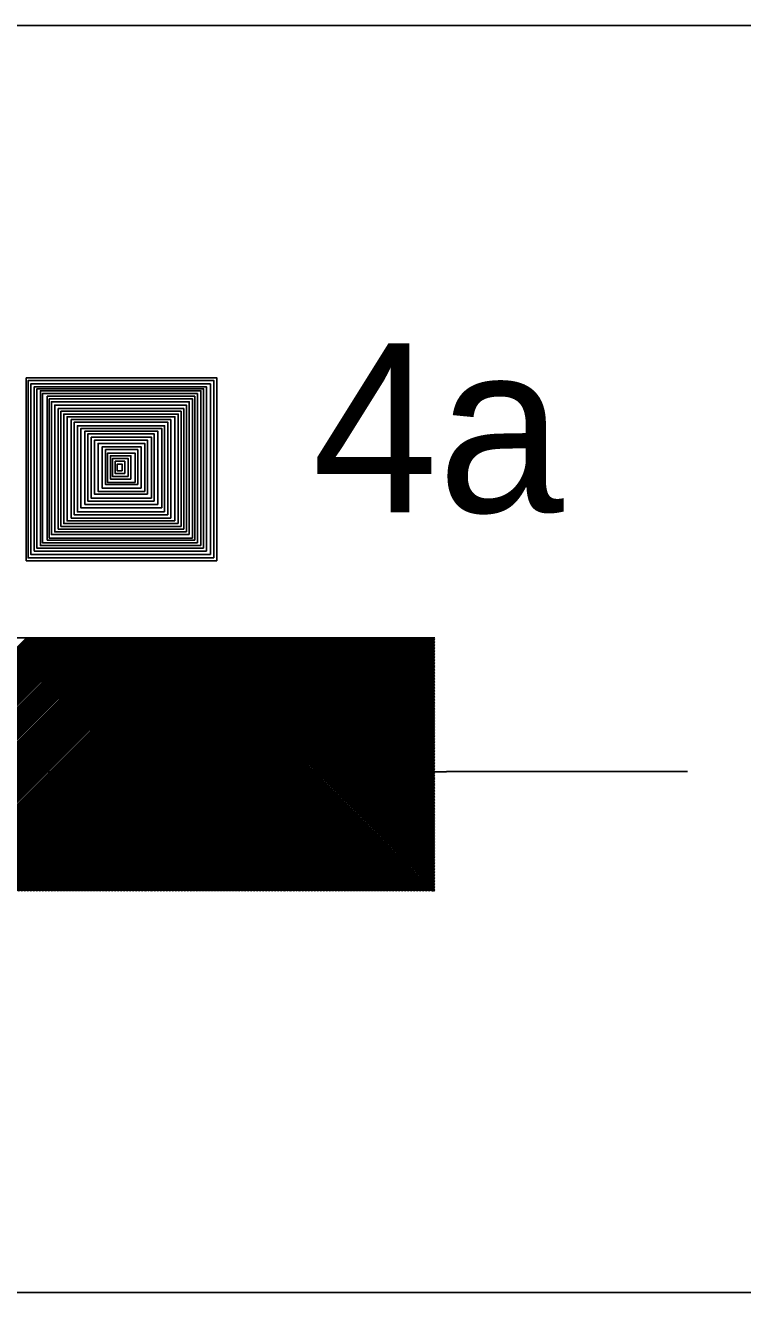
# Model space of a CAD drawing. Extents: x -28 to 822, y 61 to 665.
# Drawn here: x 100.81 to 109.29, y 321.74 to 336.74 of the extents above; entities that cross this region are included whole.
import ezdxf

# ---------------------------------------------------------------- set-up
doc = ezdxf.new("R2010")
doc.units = 0

# ---------------------------------------------------------------- blocks, each defined once
blk = doc.blocks.new('_X11')
for p, q in [((347.51, 431.55), (350.51, 434.55)), ((347.528, 431.55), (350.528, 434.55)), ((347.545, 431.55), (350.545, 434.55)), ((347.563, 431.55), (350.563, 434.55)), ((347.581, 431.55), (350.581, 434.55)), ((347.598, 431.55), (350.598, 434.55)), ((347.616, 431.55), (350.616, 434.55)), ((347.634, 431.55), (350.634, 434.55)), ((347.651, 431.55), (350.651, 434.55)), ((347.669, 431.55), (350.669, 434.55)), ((347.687, 431.55), (350.687, 434.55)), ((347.704, 431.55), (350.704, 434.55)), ((347.722, 431.55), (350.722, 434.55)), ((347.74, 431.55), (350.74, 434.55)), ((347.757, 431.55), (350.757, 434.55)), ((347.775, 431.55), (350.775, 434.55)), ((347.793, 431.55), (350.793, 434.55)), ((347.81, 431.55), (350.81, 434.55)), ((347.828, 431.55), (350.828, 434.55)), ((347.846, 431.55), (350.846, 434.55)), ((347.863, 431.55), (350.863, 434.55)), ((347.881, 431.55), (350.881, 434.55)), ((347.899, 431.55), (350.899, 434.55)), ((347.916, 431.55), (350.916, 434.55)), ((347.934, 431.55), (350.934, 434.55)), ((347.952, 431.55), (350.952, 434.55)), ((347.969, 431.55), (350.969, 434.55)), ((347.987, 431.55), (350.987, 434.55)), ((348.005, 431.55), (351.005, 434.55)), ((348.023, 431.55), (351.023, 434.55)), ((348.04, 431.55), (351.04, 434.55)), ((348.058, 431.55), (351.058, 434.55)), ((348.076, 431.55), (351.076, 434.55)), ((348.093, 431.55), (351.093, 434.55)), ((348.111, 431.55), (351.111, 434.55)), ((348.129, 431.55), (351.129, 434.55)), ((348.146, 431.55), (351.146, 434.55)), ((348.164, 431.55), (351.164, 434.55)), ((348.182, 431.55), (351.182, 434.55)), ((348.199, 431.55), (351.199, 434.55)), ((348.217, 431.55), (351.217, 434.55)), ((348.235, 431.55), (351.235, 434.55)), ((348.252, 431.55), (351.252, 434.55)), ((348.27, 431.55), (351.27, 434.55)), ((348.288, 431.55), (351.288, 434.55)), ((348.305, 431.55), (351.305, 434.55)), ((348.323, 431.55), (351.323, 434.55)), ((348.341, 431.55), (351.341, 434.55)), ((348.358, 431.55), (351.358, 434.55)), ((348.376, 431.55), (351.376, 434.55)), ((348.394, 431.55), (351.394, 434.55)), ((348.411, 431.55), (351.411, 434.55)), ((348.429, 431.55), (351.429, 434.55)), ((348.447, 431.55), (351.447, 434.55)), ((348.464, 431.55), (351.464, 434.55)), ((348.482, 431.55), (351.482, 434.55)), ((348.5, 431.55), (351.5, 434.55)), ((348.518, 431.55), (351.518, 434.55)), ((348.535, 431.55), (351.535, 434.55)), ((348.553, 431.55), (351.553, 434.55)), ((348.571, 431.55), (351.571, 434.55)), ((348.588, 431.55), (351.588, 434.55)), ((348.606, 431.55), (351.606, 434.55)), ((348.624, 431.55), (351.624, 434.55)), ((348.641, 431.55), (351.641, 434.55)), ((348.659, 431.55), (351.659, 434.55)), ((348.677, 431.55), (351.677, 434.55)), ((348.694, 431.55), (351.694, 434.55)), ((348.712, 431.55), (351.712, 434.55)), ((348.73, 431.55), (351.73, 434.55)), ((348.747, 431.55), (351.747, 434.55)), ((348.765, 431.55), (351.765, 434.55)), ((348.783, 431.55), (351.783, 434.55)), ((348.8, 431.55), (351.8, 434.55)), ((348.818, 431.55), (351.818, 434.55)), ((348.836, 431.55), (351.836, 434.55)), ((348.853, 431.55), (351.853, 434.55)), ((348.871, 431.55), (351.871, 434.55)), ((348.889, 431.55), (351.889, 434.55)), ((348.906, 431.55), (351.906, 434.55)), ((348.924, 431.55), (351.924, 434.55)), ((348.942, 431.55), (351.942, 434.55)), ((348.959, 431.55), (351.959, 434.55)), ((348.977, 431.55), (351.977, 434.55)), ((348.995, 431.55), (351.995, 434.55)), ((349.012, 431.55), (352.012, 434.55)), ((349.03, 431.55), (352.03, 434.55)), ((349.048, 431.55), (352.048, 434.55)), ((349.066, 431.55), (352.066, 434.55)), ((349.083, 431.55), (352.083, 434.55)), ((349.101, 431.55), (352.101, 434.55)), ((349.119, 431.55), (352.119, 434.55)), ((349.136, 431.55), (352.136, 434.55)), ((349.154, 431.55), (352.154, 434.55)), ((349.172, 431.55), (352.172, 434.55)), ((349.189, 431.55), (352.189, 434.55)), ((349.207, 431.55), (352.207, 434.55)), ((349.225, 431.55), (352.225, 434.55)), ((349.242, 431.55), (352.242, 434.55)), ((349.26, 431.55), (352.26, 434.55)), ((349.278, 431.55), (352.278, 434.55)), ((349.295, 431.55), (352.295, 434.55)), ((349.313, 431.55), (352.313, 434.55)), ((349.331, 431.55), (352.331, 434.55)), ((349.348, 431.55), (352.348, 434.55)), ((349.366, 431.55), (352.366, 434.55)), ((349.384, 431.55), (352.384, 434.55)), ((349.401, 431.55), (352.401, 434.55)), ((349.419, 431.55), (352.419, 434.55)), ((349.437, 431.55), (352.437, 434.55)), ((349.454, 431.55), (352.454, 434.55)), ((349.472, 431.55), (352.472, 434.55)), ((349.49, 431.55), (352.49, 434.55)), ((349.507, 431.55), (352.507, 434.55)), ((349.525, 431.55), (352.525, 434.55)), ((349.543, 431.55), (352.543, 434.55)), ((349.56, 431.55), (352.56, 434.55)), ((349.578, 431.55), (352.578, 434.55)), ((349.596, 431.55), (352.596, 434.55)), ((349.614, 431.55), (352.614, 434.55)), ((349.631, 431.55), (352.631, 434.55)), ((349.649, 431.55), (352.649, 434.55)), ((349.667, 431.55), (352.667, 434.55)), ((349.684, 431.55), (352.684, 434.55)), ((349.702, 431.55), (352.702, 434.55)), ((349.72, 431.55), (352.72, 434.55)), ((349.737, 431.55), (352.737, 434.55)), ((349.755, 431.55), (352.755, 434.55)), ((349.773, 431.55), (352.773, 434.55)), ((349.79, 431.55), (352.79, 434.55)), ((349.808, 431.55), (352.808, 434.55)), ((349.826, 431.55), (352.826, 434.55)), ((349.843, 431.55), (352.843, 434.55)), ((349.861, 431.55), (352.861, 434.55)), ((349.879, 431.55), (352.879, 434.55)), ((349.896, 431.55), (352.896, 434.55)), ((349.914, 431.55), (352.914, 434.55)), ((349.932, 431.55), (352.932, 434.55)), ((349.949, 431.55), (352.949, 434.55)), ((349.967, 431.55), (352.967, 434.55)), ((349.985, 431.55), (352.985, 434.55)), ((350.002, 431.55), (353.002, 434.55)), ((350.02, 431.55), (353.02, 434.55)), ((350.038, 431.55), (353.038, 434.55)), ((350.055, 431.55), (353.055, 434.55)), ((350.073, 431.55), (353.073, 434.55)), ((350.091, 431.55), (353.091, 434.55)), ((350.108, 431.55), (353.108, 434.55)), ((350.126, 431.55), (353.126, 434.55)), ((350.144, 431.55), (353.144, 434.55)), ((350.162, 431.55), (353.162, 434.55)), ((350.179, 431.55), (353.179, 434.55)), ((350.197, 431.55), (353.197, 434.55)), ((350.215, 431.55), (353.215, 434.55)), ((350.232, 431.55), (353.232, 434.55)), ((350.25, 431.55), (353.25, 434.55)), ((350.268, 431.55), (353.268, 434.55)), ((350.285, 431.55), (353.285, 434.55)), ((350.303, 431.55), (353.303, 434.55)), ((350.321, 431.55), (353.321, 434.55)), ((350.338, 431.55), (353.338, 434.55)), ((350.356, 431.55), (353.356, 434.55)), ((350.374, 431.55), (353.374, 434.55)), ((350.391, 431.55), (353.391, 434.55)), ((350.409, 431.55), (353.409, 434.55)), ((350.427, 431.55), (353.427, 434.55)), ((350.444, 431.55), (353.444, 434.55)), ((350.462, 431.55), (353.462, 434.55)), ((350.48, 431.55), (353.48, 434.55)), ((350.497, 431.55), (353.497, 434.55)), ((350.515, 431.55), (353.515, 434.55)), ((350.533, 431.55), (353.533, 434.55)), ((350.55, 431.55), (353.55, 434.55)), ((350.568, 431.55), (353.568, 434.55)), ((350.586, 431.55), (353.586, 434.55)), ((350.603, 431.55), (353.603, 434.55)), ((350.621, 431.55), (353.621, 434.55)), ((350.639, 431.55), (353.639, 434.55)), ((350.657, 431.55), (353.657, 434.55)), ((350.674, 431.55), (353.674, 434.55)), ((350.692, 431.55), (353.692, 434.55)), ((350.71, 431.55), (353.71, 434.55)), ((350.727, 431.55), (353.727, 434.55)), ((350.745, 431.55), (353.745, 434.55)), ((350.763, 431.55), (353.763, 434.55)), ((350.78, 431.55), (353.78, 434.55)), ((350.798, 431.55), (353.798, 434.55)), ((350.816, 431.55), (353.816, 434.55)), ((350.833, 431.55), (353.833, 434.55)), ((350.851, 431.55), (353.851, 434.55)), ((350.869, 431.55), (353.869, 434.55)), ((350.886, 431.55), (353.886, 434.55)), ((350.904, 431.55), (353.904, 434.55)), ((350.922, 431.55), (353.922, 434.55)), ((350.939, 431.55), (353.939, 434.55)), ((350.957, 431.55), (353.957, 434.55)), ((350.975, 431.55), (353.975, 434.55)), ((350.992, 431.55), (353.992, 434.55)), ((351.01, 431.55), (354.01, 434.55)), ((351.028, 431.55), (354.028, 434.55)), ((351.045, 431.55), (354.045, 434.55)), ((351.063, 431.55), (354.063, 434.55)), ((351.081, 431.55), (354.081, 434.55)), ((351.098, 431.55), (354.098, 434.55)), ((351.116, 431.55), (354.116, 434.55)), ((351.134, 431.55), (354.134, 434.55)), ((351.151, 431.55), (354.151, 434.55)), ((351.169, 431.55), (354.169, 434.55)), ((351.187, 431.55), (354.187, 434.55)), ((351.205, 431.55), (354.205, 434.55)), ((351.222, 431.55), (354.222, 434.55)), ((351.24, 431.55), (354.24, 434.55)), ((351.258, 431.55), (354.258, 434.55)), ((351.275, 431.55), (354.275, 434.55)), ((351.293, 431.55), (354.293, 434.55)), ((351.311, 431.55), (354.311, 434.55)), ((351.328, 431.55), (354.328, 434.55)), ((351.346, 431.55), (354.346, 434.55)), ((351.364, 431.55), (354.364, 434.55)), ((351.381, 431.55), (354.381, 434.55)), ((351.399, 431.55), (354.399, 434.55)), ((351.417, 431.55), (354.417, 434.55)), ((351.434, 431.55), (354.434, 434.55)), ((351.452, 431.55), (354.452, 434.55)), ((351.47, 431.55), (354.47, 434.55)), ((351.487, 431.55), (354.487, 434.55)), ((351.505, 431.55), (354.505, 434.55)), ((351.523, 431.55), (354.523, 434.55)), ((351.54, 431.55), (354.54, 434.55)), ((351.558, 431.55), (354.558, 434.55)), ((351.576, 431.55), (354.576, 434.55)), ((351.593, 431.55), (354.593, 434.55)), ((351.611, 431.55), (354.611, 434.55)), ((351.629, 431.55), (354.629, 434.55)), ((351.646, 431.55), (354.646, 434.55)), ((351.664, 431.55), (354.664, 434.55)), ((351.682, 431.55), (354.682, 434.55)), ((351.699, 431.55), (354.699, 434.55)), ((351.717, 431.55), (354.717, 434.55)), ((351.735, 431.55), (354.735, 434.55)), ((351.753, 431.55), (354.753, 434.55)), ((351.77, 431.55), (354.77, 434.55)), ((351.788, 431.55), (354.788, 434.55)), ((351.806, 431.55), (354.806, 434.55)), ((351.823, 431.55), (354.823, 434.55)), ((351.841, 431.55), (354.841, 434.55)), ((351.859, 431.55), (354.859, 434.55)), ((351.876, 431.55), (354.876, 434.55)), ((351.894, 431.55), (354.894, 434.55)), ((351.912, 431.55), (354.912, 434.55)), ((351.929, 431.55), (354.929, 434.55)), ((351.947, 431.55), (354.947, 434.55)), ((351.965, 431.55), (354.965, 434.55)), ((351.982, 431.55), (354.982, 434.55)), ((352, 431.55), (355, 434.55)), ((352.018, 431.55), (355.018, 434.55)), ((352.035, 431.55), (355.035, 434.55)), ((352.053, 431.55), (355.053, 434.55)), ((352.071, 431.55), (355.071, 434.55)), ((352.088, 431.55), (355.088, 434.55)), ((352.106, 431.55), (355.106, 434.55)), ((352.124, 431.55), (355.124, 434.55)), ((352.141, 431.55), (355.141, 434.55)), ((352.159, 431.55), (355.159, 434.55)), ((352.177, 431.55), (355.177, 434.55)), ((352.194, 431.55), (355.194, 434.55)), ((352.212, 431.55), (355.212, 434.55)), ((352.23, 431.55), (355.23, 434.55)), ((352.247, 431.55), (355.247, 434.55)), ((352.265, 431.55), (355.265, 434.55)), ((352.283, 431.55), (355.283, 434.55)), ((352.301, 431.55), (355.301, 434.55)), ((352.318, 431.55), (355.318, 434.55)), ((352.336, 431.55), (355.336, 434.549)), ((352.354, 431.55), (355.336, 434.532)), ((352.371, 431.55), (355.336, 434.514)), ((352.389, 431.55), (355.336, 434.496)), ((352.407, 431.55), (355.336, 434.479)), ((352.424, 431.55), (355.336, 434.461)), ((352.442, 431.55), (355.336, 434.443)), ((352.46, 431.55), (355.336, 434.425)), ((352.477, 431.55), (355.336, 434.408)), ((352.495, 431.55), (355.336, 434.39)), ((352.513, 431.55), (355.336, 434.372)), ((352.53, 431.55), (355.336, 434.355)), ((352.548, 431.55), (355.336, 434.337)), ((352.566, 431.55), (355.336, 434.319)), ((352.583, 431.55), (355.336, 434.302)), ((352.601, 431.55), (355.336, 434.284)), ((352.619, 431.55), (355.336, 434.266)), ((352.636, 431.55), (355.336, 434.249)), ((352.654, 431.55), (355.336, 434.231)), ((352.672, 431.55), (355.336, 434.213)), ((352.689, 431.55), (355.336, 434.196)), ((352.707, 431.55), (355.336, 434.178)), ((352.725, 431.55), (355.336, 434.16)), ((352.742, 431.55), (355.336, 434.143)), ((352.76, 431.55), (355.336, 434.125)), ((352.778, 431.55), (355.336, 434.107)), ((352.795, 431.55), (355.336, 434.09)), ((352.813, 431.55), (355.336, 434.072)), ((352.831, 431.55), (355.336, 434.054)), ((352.849, 431.55), (355.336, 434.037)), ((352.866, 431.55), (355.336, 434.019)), ((352.884, 431.55), (355.336, 434.001)), ((352.902, 431.55), (355.336, 433.984)), ((352.919, 431.55), (355.336, 433.966)), ((352.937, 431.55), (355.336, 433.948)), ((352.955, 431.55), (355.336, 433.931)), ((352.972, 431.55), (355.336, 433.913)), ((352.99, 431.55), (355.336, 433.895)), ((353.008, 431.55), (355.336, 433.877)), ((353.025, 431.55), (355.336, 433.86)), ((353.043, 431.55), (355.336, 433.842)), ((353.061, 431.55), (355.336, 433.824)), ((353.078, 431.55), (355.336, 433.807)), ((353.096, 431.55), (355.336, 433.789)), ((353.114, 431.55), (355.336, 433.771)), ((353.131, 431.55), (355.336, 433.754)), ((353.149, 431.55), (355.336, 433.736)), ((353.167, 431.55), (355.336, 433.718)), ((353.184, 431.55), (355.336, 433.701)), ((353.202, 431.55), (355.336, 433.683)), ((353.22, 431.55), (355.336, 433.665)), ((353.237, 431.55), (355.336, 433.648)), ((353.255, 431.55), (355.336, 433.63)), ((353.273, 431.55), (355.336, 433.612)), ((353.29, 431.55), (355.336, 433.595)), ((353.308, 431.55), (355.336, 433.577)), ((353.326, 431.55), (355.336, 433.559)), ((353.344, 431.55), (355.336, 433.542)), ((353.361, 431.55), (355.336, 433.524)), ((353.379, 431.55), (355.336, 433.506)), ((353.397, 431.55), (355.336, 433.489)), ((353.414, 431.55), (355.336, 433.471)), ((353.432, 431.55), (355.336, 433.453)), ((353.45, 431.55), (355.336, 433.436)), ((353.467, 431.55), (355.336, 433.418)), ((353.485, 431.55), (355.336, 433.4)), ((353.503, 431.55), (355.336, 433.383)), ((353.52, 431.55), (355.336, 433.365)), ((353.538, 431.55), (355.336, 433.347)), ((353.556, 431.55), (355.336, 433.329)), ((353.573, 431.55), (355.336, 433.312)), ((353.591, 431.55), (355.336, 433.294)), ((353.609, 431.55), (355.336, 433.276)), ((353.626, 431.55), (355.336, 433.259)), ((353.644, 431.55), (355.336, 433.241)), ((353.662, 431.55), (355.336, 433.223)), ((353.679, 431.55), (355.336, 433.206)), ((353.697, 431.55), (355.336, 433.188)), ((353.715, 431.55), (355.336, 433.17)), ((353.732, 431.55), (355.336, 433.153)), ((353.75, 431.55), (355.336, 433.135)), ((353.768, 431.55), (355.336, 433.117)), ((353.785, 431.55), (355.336, 433.1)), ((353.803, 431.55), (355.336, 433.082)), ((353.821, 431.55), (355.336, 433.064)), ((353.838, 431.55), (355.336, 433.047)), ((353.856, 431.55), (355.336, 433.029)), ((353.874, 431.55), (355.336, 433.011)), ((353.892, 431.55), (355.336, 432.994)), ((353.909, 431.55), (355.336, 432.976)), ((353.927, 431.55), (355.336, 432.958)), ((353.945, 431.55), (355.336, 432.941)), ((353.962, 431.55), (355.336, 432.923)), ((353.98, 431.55), (355.336, 432.905)), ((353.998, 431.55), (355.336, 432.888)), ((354.015, 431.55), (355.336, 432.87)), ((354.033, 431.55), (355.336, 432.852)), ((354.051, 431.55), (355.336, 432.834)), ((354.068, 431.55), (355.336, 432.817)), ((354.086, 431.55), (355.336, 432.799)), ((354.104, 431.55), (355.336, 432.781)), ((354.121, 431.55), (355.336, 432.764)), ((354.139, 431.55), (355.336, 432.746)), ((354.157, 431.55), (355.336, 432.728)), ((354.174, 431.55), (355.336, 432.711)), ((354.192, 431.55), (355.336, 432.693)), ((354.21, 431.55), (355.336, 432.675)), ((354.227, 431.55), (355.336, 432.658)), ((354.245, 431.55), (355.336, 432.64)), ((354.263, 431.55), (355.336, 432.622)), ((354.28, 431.55), (355.336, 432.605)), ((354.298, 431.55), (355.336, 432.587)), ((354.316, 431.55), (355.336, 432.569)), ((354.333, 431.55), (355.336, 432.552)), ((354.351, 431.55), (355.336, 432.534)), ((354.369, 431.55), (355.336, 432.516)), ((354.386, 431.55), (355.336, 432.499)), ((354.404, 431.55), (355.336, 432.481)), ((354.422, 431.55), (355.336, 432.463)), ((354.44, 431.55), (355.336, 432.446)), ((354.457, 431.55), (355.336, 432.428)), ((354.475, 431.55), (355.336, 432.41)), ((354.493, 431.55), (355.336, 432.393)), ((354.51, 431.55), (355.336, 432.375)), ((354.528, 431.55), (355.336, 432.357)), ((354.546, 431.55), (355.336, 432.34)), ((354.563, 431.55), (355.336, 432.322)), ((354.581, 431.55), (355.336, 432.304)), ((354.599, 431.55), (355.336, 432.286)), ((354.616, 431.55), (355.336, 432.269)), ((354.634, 431.55), (355.336, 432.251)), ((354.652, 431.55), (355.336, 432.233)), ((354.669, 431.55), (355.336, 432.216)), ((354.687, 431.55), (355.336, 432.198)), ((354.705, 431.55), (355.336, 432.18)), ((354.722, 431.55), (355.336, 432.163)), ((354.74, 431.55), (355.336, 432.145)), ((354.758, 431.55), (355.336, 432.127)), ((354.775, 431.55), (355.336, 432.11)), ((354.793, 431.55), (355.336, 432.092)), ((354.811, 431.55), (355.336, 432.074)), ((354.828, 431.55), (355.336, 432.057)), ((354.846, 431.55), (355.336, 432.039)), ((354.864, 431.55), (355.336, 432.021)), ((354.881, 431.55), (355.336, 432.004)), ((354.899, 431.55), (355.336, 431.986)), ((354.917, 431.55), (355.336, 431.968)), ((354.934, 431.55), (355.336, 431.951)), ((354.952, 431.55), (355.336, 431.933)), ((354.97, 431.55), (355.336, 431.915)), ((354.988, 431.55), (355.336, 431.898)), ((355.005, 431.55), (355.336, 431.88)), ((355.023, 431.55), (355.336, 431.862)), ((355.041, 431.55), (355.336, 431.845)), ((355.058, 431.55), (355.336, 431.827)), ((355.076, 431.55), (355.336, 431.809)), ((355.094, 431.55), (355.336, 431.792)), ((355.111, 431.55), (355.336, 431.774)), ((355.129, 431.55), (355.336, 431.756)), ((355.147, 431.55), (355.336, 431.738)), ((355.164, 431.55), (355.336, 431.721)), ((355.182, 431.55), (355.336, 431.703)), ((355.2, 431.55), (355.336, 431.685)), ((355.217, 431.55), (355.336, 431.668)), ((355.235, 431.55), (355.336, 431.65)), ((355.253, 431.55), (355.336, 431.632)), ((355.27, 431.55), (355.336, 431.615)), ((355.288, 431.55), (355.336, 431.597)), ((355.306, 431.55), (355.336, 431.579)), ((355.323, 431.55), (355.336, 431.562))]:
    blk.add_line(p, q)

msp = doc.modelspace()

# ---------------------------------------------------------------- linework, layer by layer
for p, q in [((5.068, 336.738), (540.616, 336.738)), ((5.068, 336.738), (293.116, 336.738)), ((5.068, 336.738), (293.116, 336.738)), ((97.651, 329.49), (105.651, 329.49)), ((105.792, 327.902), (97.792, 327.902)), ((105.792, 327.906), (108.642, 327.906)), ((5.068, 321.738), (292.72, 321.738))]:
    msp.add_line(p, q)
for points in [[(103.075, 330.4), (100.821, 330.4), (100.821, 332.565), (103.075, 332.565)], [(103.04, 330.435), (100.841, 330.435), (100.841, 332.534), (103.04, 332.534)], [(102.999, 330.476), (100.874, 330.476), (100.874, 332.494), (102.999, 332.494)], [(102.951, 330.516), (100.915, 330.516), (100.915, 332.461), (102.951, 332.461)], [(102.918, 330.549), (100.947, 330.549), (100.947, 332.437), (102.918, 332.437)], [(102.886, 330.581), (100.988, 330.581), (100.988, 332.413), (102.886, 332.413)], [(102.845, 330.614), (101.012, 330.614), (101.012, 332.38), (102.845, 332.38)], [(102.813, 330.646), (101.069, 330.646), (101.069, 332.348), (102.813, 332.348)], [(102.788, 330.67), (101.093, 330.67), (101.093, 332.316), (102.788, 332.316)], [(102.748, 330.711), (101.117, 330.711), (101.117, 332.283), (102.748, 332.283)], [(102.715, 330.743), (101.158, 330.743), (101.158, 332.243), (102.715, 332.243)], [(102.683, 330.776), (101.198, 330.776), (101.198, 332.202), (102.683, 332.202)], [(102.651, 330.808), (101.231, 330.808), (101.231, 332.17), (102.651, 332.17)], [(102.618, 330.84), (101.263, 330.84), (101.263, 332.137), (102.618, 332.137)], [(102.578, 330.873), (101.304, 330.873), (101.304, 332.105), (102.578, 332.105)], [(102.529, 330.905), (101.353, 330.905), (101.353, 332.072), (102.529, 332.072)], [(102.496, 330.946), (101.385, 330.946), (101.385, 332.04), (102.496, 332.04)], [(102.456, 330.978), (101.426, 330.978), (101.426, 331.999), (102.456, 331.999)], [(102.423, 331.027), (101.466, 331.027), (101.466, 331.967), (102.423, 331.967)], [(102.375, 331.067), (101.515, 331.067), (101.515, 331.935), (102.375, 331.935)], [(102.334, 331.108), (101.547, 331.108), (101.547, 331.902), (102.334, 331.902)], [(102.302, 331.14), (101.588, 331.14), (101.588, 331.862), (102.302, 331.862)], [(102.253, 331.189), (101.628, 331.189), (101.628, 331.829), (102.253, 331.829)], [(102.221, 331.221), (101.669, 331.221), (101.669, 331.789), (102.221, 331.789)], [(102.18, 331.262), (101.718, 331.262), (101.718, 331.748), (102.18, 331.748)], [(102.139, 331.302), (101.758, 331.302), (101.758, 331.716), (102.139, 331.716)], [(102.107, 331.327), (101.783, 331.327), (101.783, 331.675), (102.107, 331.675)], [(102.058, 331.367), (101.815, 331.367), (101.815, 331.643), (102.058, 331.643)], [(102.026, 331.4), (101.839, 331.4), (101.839, 331.61), (102.026, 331.61)], [(101.985, 331.432), (101.872, 331.432), (101.872, 331.578), (101.985, 331.578)], [(101.953, 331.465), (101.896, 331.465), (101.896, 331.546), (101.953, 331.546)]]:
    msp.add_lwpolyline(points, close=True)

# ---------------------------------------------------------------- block references
msp.add_blockref('_X11', (-249.685, -105.06))

# ---------------------------------------------------------------- texts
msp.add_text('4a', height=2).set_placement((104.2, 330.975))

doc.saveas('drawing.dxf')
